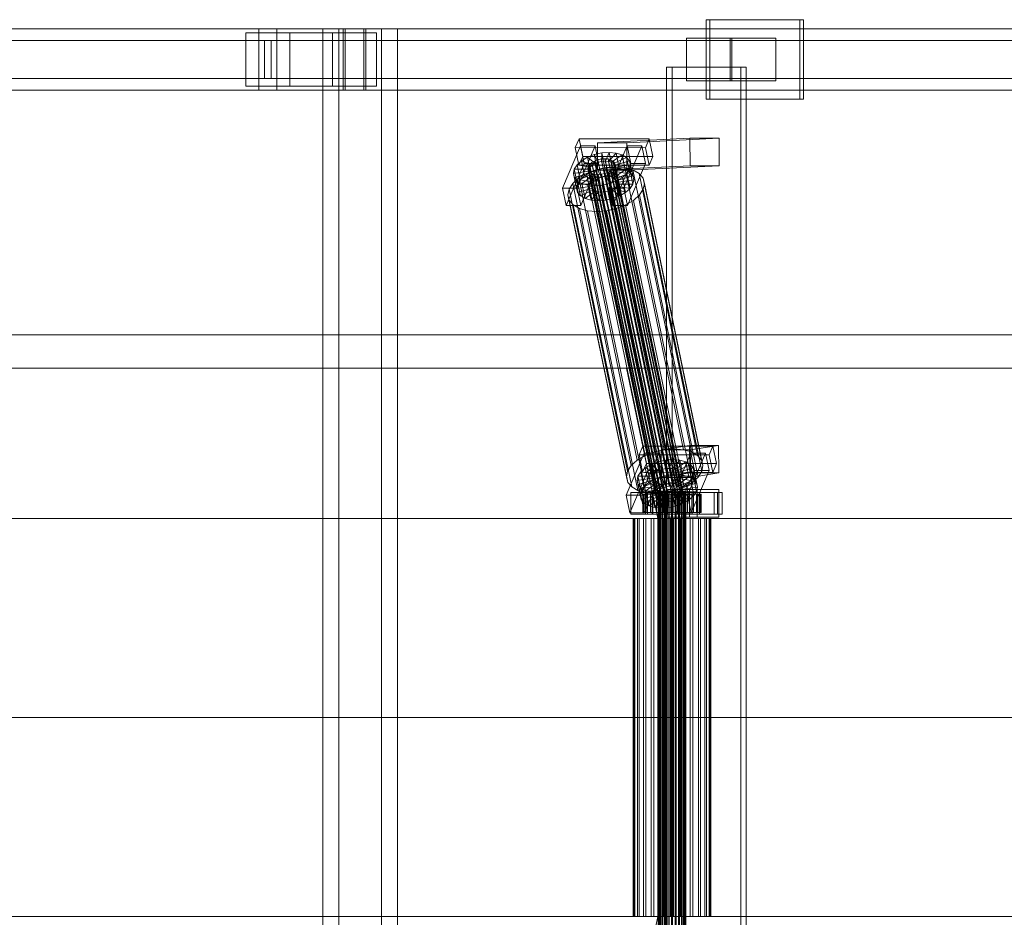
# Model space of a CAD drawing. Header units: millimetres. Extents: x -2233 to 65662, y -50530 to 6847.
# Tile 406 of 656: x 16892 to 17536, y -18130 to -17544. Entities that reach past the tile are written whole.
import ezdxf

# ---------------------------------------------------------------- set-up
doc = ezdxf.new("R2010")
doc.units = ezdxf.units.MM
doc.layers.add('superior_C02', color=7, linetype='Continuous', lineweight=0)

msp = doc.modelspace()

# ---------------------------------------------------------------- linework, layer by layer
at = {"layer": 'superior_C02'}
for p, q in [((17401.97, -17544), (17340.879, -17544)), ((17340.879, -17544), (17340.879, -17596)), ((17343.263, -17544), (17340.879, -17544)), ((17343.263, -17596), (17343.263, -17544)), ((17343.263, -17544), (17404.355, -17544)), ((17401.97, -17596), (17401.97, -17544)), ((17401.97, -17544), (17404.355, -17544)), ((17404.355, -17544), (17404.355, -17596)), ((17048.368, -17550), (15902.908, -17550)), ((15914.83, -17550), (17060.29, -17550)), ((17104.829, -17550), (15939.698, -17550)), ((15951.957, -17550), (17117.088, -17550)), ((17068.647, -17552.5), (17040.011, -17552.5)), ((17040.011, -17552.5), (17040.011, -17587.5)), ((17096.641, -17552.5), (17040.011, -17552.5)), ((17048.368, -17550), (17048.368, -17590)), ((17060.29, -17550), (17048.368, -17550)), ((18193.828, -17550), (17048.368, -17550)), ((17060.29, -17590), (17060.29, -17550)), ((17060.29, -17550), (18205.75, -17550)), ((17068.647, -17587.5), (17068.647, -17552.5)), ((17068.647, -17552.5), (17125.277, -17552.5)), ((17128.56, -17550), (17090.378, -17550)), ((17090.378, -17550), (17090.378, -18450)), ((17100.809, -17550), (17090.378, -17550)), ((17096.641, -17587.5), (17096.641, -17552.5)), ((17096.641, -17552.5), (17125.277, -17552.5)), ((17100.809, -18450), (17100.809, -17550)), ((17100.809, -17550), (17138.991, -17550)), ((17103.507, -17550), (17118.41, -17550)), ((17103.507, -17590), (17103.507, -17550)), ((18248.967, -17550), (17103.507, -17550)), ((17104.829, -17550), (17104.829, -17590)), ((17117.088, -17550), (17104.829, -17550)), ((17117.088, -17590), (17117.088, -17550)), ((17118.41, -17550), (17118.41, -17590)), ((17118.41, -17550), (18263.87, -17550)), ((17125.277, -17552.5), (17125.277, -17587.5)), ((17128.56, -18450), (17128.56, -17550)), ((17128.56, -17550), (17138.991, -17550)), ((17138.991, -17550), (17138.991, -18450)), ((17048.41, -17557.5), (15939.909, -17557.5)), ((15951.746, -17557.5), (17060.248, -17557.5)), ((17048.41, -17557.5), (17048.41, -17582.5)), ((17060.248, -17557.5), (17048.41, -17557.5)), ((17052.152, -17557.5), (17056.506, -17557.5)), ((17052.152, -17582.5), (17052.152, -17557.5)), ((18254.242, -17557.5), (17052.152, -17557.5)), ((17056.506, -17557.5), (17056.506, -17582.5)), ((17056.506, -17557.5), (18258.595, -17557.5)), ((17060.248, -17582.5), (17060.248, -17557.5)), ((17356.566, -17556), (17327.93, -17556)), ((17327.93, -17556), (17327.93, -17584)), ((17357.702, -17556), (17327.93, -17556)), ((17356.566, -17584), (17356.566, -17556)), ((17356.566, -17556), (17386.339, -17556)), ((17357.702, -17584), (17357.702, -17556)), ((17357.702, -17556), (17386.339, -17556)), ((17386.339, -17556), (17386.339, -17584)), ((17363.513, -17575), (17315.022, -17575)), ((17315.022, -17575), (17315.022, -18425)), ((17318.599, -17575), (17315.022, -17575)), ((17318.599, -18425), (17318.599, -17575)), ((17318.599, -17575), (17367.09, -17575)), ((17363.513, -18425), (17363.513, -17575)), ((17363.513, -17575), (17367.09, -17575)), ((17367.09, -17575), (17367.09, -18425)), ((15939.909, -17582.5), (17048.41, -17582.5)), ((15951.746, -17582.5), (17060.248, -17582.5)), ((17040.011, -17587.5), (17068.647, -17587.5)), ((17096.641, -17587.5), (17040.011, -17587.5)), ((17048.41, -17582.5), (17060.248, -17582.5)), ((17056.506, -17582.5), (17052.152, -17582.5)), ((17052.152, -17582.5), (18254.242, -17582.5)), ((17056.506, -17582.5), (18258.595, -17582.5)), ((17125.277, -17587.5), (17068.647, -17587.5)), ((17125.277, -17587.5), (17096.641, -17587.5)), ((17327.93, -17584), (17356.566, -17584)), ((17327.93, -17584), (17357.702, -17584)), ((17386.339, -17584), (17356.566, -17584)), ((17386.339, -17584), (17357.702, -17584)), ((15902.908, -17590), (17048.368, -17590)), ((15914.83, -17590), (17060.29, -17590)), ((15939.698, -17590), (17104.829, -17590)), ((15951.957, -17590), (17117.088, -17590)), ((17048.368, -17590), (17060.29, -17590)), ((17048.368, -17590), (18193.828, -17590)), ((17060.29, -17590), (18205.75, -17590)), ((17118.41, -17590), (17103.507, -17590)), ((17103.507, -17590), (18248.967, -17590)), ((17104.829, -17590), (17117.088, -17590)), ((17118.41, -17590), (18263.87, -17590)), ((17340.879, -17596), (17401.97, -17596)), ((17340.879, -17596), (17343.263, -17596)), ((17404.355, -17596), (17343.263, -17596)), ((17404.355, -17596), (17401.97, -17596)), ((17258.649, -17626.449), (17246.899, -17653.98)), ((17257.744, -17621.857), (17255.296, -17627.592)), ((17256.444, -17653.992), (17268.195, -17626.461)), ((17260.124, -17633.325), (17257.744, -17621.857)), ((17257.744, -17621.857), (17303.563, -17621.914)), ((17261.03, -17637.917), (17258.649, -17626.449)), ((17258.649, -17626.449), (17268.195, -17626.461)), ((17268.195, -17626.461), (17270.575, -17637.929)), ((17330.205, -17621.488), (17269.812, -17624.356)), ((17288.903, -17624.356), (17269.812, -17624.356)), ((17269.812, -17624.356), (17269.888, -17642.354)), ((17289.195, -17626.487), (17277.444, -17654.019)), ((17286.99, -17654.031), (17298.74, -17626.499)), ((17288.903, -17624.356), (17349.296, -17621.488)), ((17288.979, -17642.354), (17288.903, -17624.356)), ((17291.575, -17637.955), (17289.195, -17626.487)), ((17289.195, -17626.487), (17298.74, -17626.499)), ((17298.74, -17626.499), (17301.121, -17637.967)), ((17301.114, -17627.65), (17303.563, -17621.914)), ((17303.563, -17621.914), (17305.943, -17633.382)), ((17330.281, -17639.486), (17330.205, -17621.488)), ((17330.205, -17621.488), (17349.296, -17621.488)), ((17349.296, -17621.488), (17349.372, -17639.486)), ((17301.114, -17627.65), (17255.296, -17627.592)), ((17255.296, -17627.592), (17257.676, -17639.061)), ((17263.209, -17633.91), (17267.705, -17632.183)), ((17267.705, -17632.183), (17272.544, -17631.1)), ((17267.705, -17632.183), (17270.357, -17637.157)), ((17269.745, -17642.013), (17267.705, -17632.183)), ((17272.544, -17631.1), (17277.396, -17630.735)), ((17272.544, -17631.1), (17272.649, -17636.643)), ((17274.584, -17640.93), (17272.544, -17631.1)), ((17277.396, -17630.735), (17274.948, -17636.47)), ((17281.932, -17631.112), (17277.096, -17636.649)), ((17279.436, -17640.564), (17277.396, -17630.735)), ((17277.396, -17630.735), (17281.932, -17631.112)), ((17285.841, -17632.206), (17278.948, -17637.167)), ((17283.972, -17640.942), (17281.932, -17631.112)), ((17281.932, -17631.112), (17285.841, -17632.206)), ((17287.881, -17642.036), (17285.841, -17632.206)), ((17285.841, -17632.206), (17288.858, -17633.943)), ((17303.495, -17639.118), (17301.114, -17627.65)), ((17249.279, -17665.449), (17261.03, -17637.917)), ((17254.608, -17641.61), (17256.43, -17638.79)), ((17256.43, -17638.79), (17259.364, -17636.164)), ((17256.43, -17638.79), (17265.017, -17640.286)), ((17258.47, -17648.62), (17256.43, -17638.79)), ((17257.676, -17639.061), (17260.124, -17633.325)), ((17257.676, -17639.061), (17303.495, -17639.118)), ((17270.575, -17637.929), (17258.825, -17665.461)), ((17259.364, -17636.164), (17263.209, -17633.91)), ((17259.364, -17636.164), (17266.406, -17639.042)), ((17261.404, -17645.994), (17259.364, -17636.164)), ((17305.943, -17633.382), (17260.124, -17633.325)), ((17270.575, -17637.929), (17261.03, -17637.917)), ((17263.209, -17633.91), (17268.228, -17637.975)), ((17265.25, -17643.74), (17263.209, -17633.91)), ((17263.814, -17639.983), (17264.677, -17638.648)), ((17264.677, -17638.648), (17266.066, -17637.404)), ((17309.052, -17852.446), (17264.677, -17638.648)), ((17266.406, -17639.042), (17265.017, -17640.286)), ((17266.066, -17637.404), (17267.888, -17636.336)), ((17310.442, -17851.202), (17266.066, -17637.404)), ((17268.228, -17637.975), (17266.406, -17639.042)), ((17266.406, -17639.042), (17268.447, -17648.872)), ((17267.888, -17636.336), (17270.017, -17635.518)), ((17312.263, -17850.135), (17267.888, -17636.336)), ((17270.357, -17637.157), (17268.228, -17637.975)), ((17268.228, -17637.975), (17270.268, -17647.804)), ((17330.281, -17639.486), (17269.888, -17642.354)), ((17270.017, -17635.518), (17272.309, -17635.005)), ((17314.393, -17849.317), (17270.017, -17635.518)), ((17272.649, -17636.643), (17270.357, -17637.157)), ((17270.357, -17637.157), (17272.398, -17646.986)), ((17272.309, -17635.005), (17274.608, -17634.832)), ((17316.685, -17848.804), (17272.309, -17635.005)), ((17274.948, -17636.47), (17272.649, -17636.643)), ((17272.649, -17636.643), (17274.69, -17646.473)), ((17274.608, -17634.832), (17276.756, -17635.011)), ((17318.983, -17848.631), (17274.608, -17634.832)), ((17274.948, -17636.47), (17276.988, -17646.3)), ((17277.096, -17636.649), (17274.948, -17636.47)), ((17276.756, -17635.011), (17278.608, -17635.529)), ((17321.132, -17848.809), (17276.756, -17635.011)), ((17277.096, -17636.649), (17279.137, -17646.479)), ((17278.948, -17637.167), (17277.096, -17636.649)), ((17278.608, -17635.529), (17280.037, -17636.352)), ((17322.984, -17849.328), (17278.608, -17635.529)), ((17278.948, -17637.167), (17280.989, -17646.997)), ((17280.377, -17637.99), (17278.948, -17637.167)), ((17279.825, -17665.487), (17291.575, -17637.955)), ((17280.037, -17636.352), (17280.946, -17637.422)), ((17324.413, -17850.15), (17280.037, -17636.352)), ((17288.858, -17633.943), (17280.377, -17637.99)), ((17280.377, -17637.99), (17282.418, -17647.82)), ((17281.286, -17639.061), (17280.377, -17637.99)), ((17280.946, -17637.422), (17281.273, -17638.668)), ((17325.322, -17851.221), (17280.946, -17637.422)), ((17281.273, -17638.668), (17280.996, -17640.005)), ((17325.649, -17852.467), (17281.273, -17638.668)), ((17290.777, -17636.203), (17281.286, -17639.061)), ((17281.286, -17639.061), (17283.327, -17648.891)), ((17281.613, -17640.307), (17281.286, -17639.061)), ((17291.467, -17638.834), (17281.613, -17640.307)), ((17290.898, -17643.772), (17288.858, -17633.943)), ((17288.858, -17633.943), (17290.777, -17636.203)), ((17349.372, -17639.486), (17288.979, -17642.354)), ((17301.121, -17637.967), (17289.37, -17665.499)), ((17292.817, -17646.033), (17290.777, -17636.203)), ((17290.777, -17636.203), (17291.467, -17638.834)), ((17291.467, -17638.834), (17290.881, -17641.655)), ((17293.507, -17648.664), (17291.467, -17638.834)), ((17301.121, -17637.967), (17291.575, -17637.955)), ((17305.943, -17633.382), (17303.495, -17639.118)), ((17349.372, -17639.486), (17330.281, -17639.486)), ((17254.023, -17644.431), (17254.608, -17641.61)), ((17254.023, -17644.431), (17263.876, -17642.958)), ((17254.713, -17647.062), (17254.023, -17644.431)), ((17256.063, -17654.261), (17254.023, -17644.431)), ((17254.608, -17641.61), (17264.154, -17641.622)), ((17256.649, -17651.44), (17254.608, -17641.61)), ((17254.713, -17647.062), (17264.203, -17644.204)), ((17256.631, -17649.322), (17265.112, -17645.275)), ((17257.577, -17647.428), (17262.718, -17644.416)), ((17261.404, -17645.994), (17258.47, -17648.62)), ((17265.25, -17643.74), (17261.404, -17645.994)), ((17268.447, -17648.872), (17261.404, -17645.994)), ((17262.718, -17644.416), (17268.727, -17642.107)), ((17300.972, -17828.725), (17262.718, -17644.416)), ((17263.536, -17641.32), (17263.814, -17639.983)), ((17263.863, -17642.566), (17263.536, -17641.32)), ((17307.912, -17855.119), (17263.536, -17641.32)), ((17308.189, -17853.782), (17263.814, -17639.983)), ((17264.772, -17643.637), (17263.863, -17642.566)), ((17308.239, -17856.365), (17263.863, -17642.566)), ((17264.154, -17641.622), (17263.876, -17642.958)), ((17263.876, -17642.958), (17264.203, -17644.204)), ((17263.876, -17642.958), (17265.917, -17652.788)), ((17265.017, -17640.286), (17264.154, -17641.622)), ((17264.154, -17641.622), (17266.194, -17651.452)), ((17264.203, -17644.204), (17265.112, -17645.275)), ((17264.203, -17644.204), (17266.243, -17654.034)), ((17266.201, -17644.459), (17264.772, -17643.637)), ((17309.148, -17857.435), (17264.772, -17643.637)), ((17265.017, -17640.286), (17267.057, -17650.116)), ((17265.112, -17645.275), (17266.541, -17646.098)), ((17265.112, -17645.275), (17267.152, -17655.105)), ((17269.745, -17642.013), (17265.25, -17643.74)), ((17270.268, -17647.804), (17265.25, -17643.74)), ((17268.053, -17644.978), (17266.201, -17644.459)), ((17310.577, -17858.258), (17266.201, -17644.459)), ((17270.202, -17645.156), (17268.053, -17644.978)), ((17312.429, -17858.776), (17268.053, -17644.978)), ((17268.727, -17642.107), (17275.196, -17640.659)), ((17306.982, -17826.416), (17268.727, -17642.107)), ((17274.584, -17640.93), (17269.745, -17642.013)), ((17272.398, -17646.986), (17269.745, -17642.013)), ((17269.888, -17642.354), (17288.979, -17642.354)), ((17272.5, -17644.983), (17270.202, -17645.156)), ((17314.577, -17858.955), (17270.202, -17645.156)), ((17274.792, -17644.47), (17272.5, -17644.983)), ((17316.876, -17858.782), (17272.5, -17644.983)), ((17279.436, -17640.564), (17274.584, -17640.93)), ((17274.69, -17646.473), (17274.584, -17640.93)), ((17276.922, -17643.652), (17274.792, -17644.47)), ((17319.168, -17858.269), (17274.792, -17644.47)), ((17275.132, -17646.108), (17277.262, -17645.29)), ((17275.196, -17640.659), (17281.683, -17640.17)), ((17313.451, -17824.968), (17275.196, -17640.659)), ((17278.743, -17642.585), (17276.922, -17643.652)), ((17321.297, -17857.451), (17276.922, -17643.652)), ((17276.988, -17646.3), (17279.436, -17640.564)), ((17277.262, -17645.29), (17279.083, -17644.223)), ((17282.28, -17649.355), (17277.262, -17645.29)), ((17277.262, -17645.29), (17279.302, -17655.12)), ((17280.133, -17641.341), (17278.743, -17642.585)), ((17323.119, -17856.383), (17278.743, -17642.585)), ((17279.083, -17644.223), (17280.473, -17642.979)), ((17286.126, -17647.101), (17279.083, -17644.223)), ((17279.083, -17644.223), (17281.123, -17654.053)), ((17279.137, -17646.479), (17283.972, -17640.942)), ((17283.972, -17640.942), (17279.436, -17640.564)), ((17280.996, -17640.005), (17280.133, -17641.341)), ((17324.508, -17855.139), (17280.133, -17641.341)), ((17280.473, -17642.979), (17281.336, -17641.643)), ((17289.059, -17644.475), (17280.473, -17642.979)), ((17280.473, -17642.979), (17282.513, -17652.809)), ((17280.989, -17646.997), (17287.881, -17642.036)), ((17280.996, -17640.005), (17325.371, -17853.804)), ((17281.336, -17641.643), (17281.613, -17640.307)), ((17281.336, -17641.643), (17290.881, -17641.655)), ((17283.376, -17651.473), (17281.336, -17641.643)), ((17281.613, -17640.307), (17283.654, -17650.137)), ((17281.683, -17640.17), (17287.747, -17640.674)), ((17319.938, -17824.479), (17281.683, -17640.17)), ((17282.418, -17647.82), (17290.898, -17643.772)), ((17283.327, -17648.891), (17292.817, -17646.033)), ((17287.881, -17642.036), (17283.972, -17640.942)), ((17289.059, -17644.475), (17286.126, -17647.101)), ((17287.747, -17640.674), (17292.973, -17642.137)), ((17326.001, -17824.984), (17287.747, -17640.674)), ((17290.898, -17643.772), (17287.881, -17642.036)), ((17290.881, -17641.655), (17289.059, -17644.475)), ((17291.1, -17654.305), (17289.059, -17644.475)), ((17290.881, -17641.655), (17292.922, -17651.485)), ((17292.817, -17646.033), (17290.898, -17643.772)), ((17293.507, -17648.664), (17292.817, -17646.033)), ((17292.973, -17642.137), (17297.006, -17644.459)), ((17331.228, -17826.446), (17292.973, -17642.137)), ((17297.006, -17644.459), (17299.571, -17647.481)), ((17335.261, -17828.768), (17297.006, -17644.459)), ((17251.22, -17654.709), (17253.655, -17650.939)), ((17253.655, -17650.939), (17257.577, -17647.428)), ((17291.91, -17835.248), (17253.655, -17650.939)), ((17256.631, -17649.322), (17254.713, -17647.062)), ((17256.753, -17656.892), (17254.713, -17647.062)), ((17256.649, -17651.44), (17256.063, -17654.261)), ((17259.648, -17651.059), (17256.631, -17649.322)), ((17258.672, -17659.152), (17256.631, -17649.322)), ((17258.47, -17648.62), (17256.649, -17651.44)), ((17266.194, -17651.452), (17256.649, -17651.44)), ((17295.832, -17831.737), (17257.577, -17647.428)), ((17267.057, -17650.116), (17258.47, -17648.62)), ((17259.648, -17651.059), (17266.541, -17646.098)), ((17263.558, -17652.153), (17259.648, -17651.059)), ((17261.689, -17660.889), (17259.648, -17651.059)), ((17263.558, -17652.153), (17268.393, -17646.616)), ((17268.094, -17652.53), (17263.558, -17652.153)), ((17265.598, -17661.983), (17263.558, -17652.153)), ((17265.917, -17652.788), (17266.194, -17651.452)), ((17266.194, -17651.452), (17267.057, -17650.116)), ((17266.541, -17646.098), (17268.393, -17646.616)), ((17266.541, -17646.098), (17268.582, -17655.927)), ((17267.057, -17650.116), (17268.447, -17648.872)), ((17268.094, -17652.53), (17270.542, -17646.795)), ((17272.946, -17652.165), (17268.094, -17652.53)), ((17268.393, -17646.616), (17270.542, -17646.795)), ((17268.393, -17646.616), (17270.433, -17656.446)), ((17268.447, -17648.872), (17270.268, -17647.804)), ((17270.268, -17647.804), (17272.398, -17646.986)), ((17270.542, -17646.795), (17272.84, -17646.622)), ((17270.542, -17646.795), (17272.582, -17656.624)), ((17272.398, -17646.986), (17274.69, -17646.473)), ((17272.84, -17646.622), (17275.132, -17646.108)), ((17272.946, -17652.165), (17272.84, -17646.622)), ((17272.84, -17646.622), (17274.88, -17656.451)), ((17277.785, -17651.082), (17272.946, -17652.165)), ((17274.986, -17661.995), (17272.946, -17652.165)), ((17274.69, -17646.473), (17276.988, -17646.3)), ((17277.785, -17651.082), (17275.132, -17646.108)), ((17275.132, -17646.108), (17277.172, -17655.938)), ((17276.988, -17646.3), (17279.137, -17646.479)), ((17282.28, -17649.355), (17277.785, -17651.082)), ((17279.825, -17660.912), (17277.785, -17651.082)), ((17279.137, -17646.479), (17280.989, -17646.997)), ((17280.989, -17646.997), (17282.418, -17647.82)), ((17286.126, -17647.101), (17282.28, -17649.355)), ((17284.321, -17659.184), (17282.28, -17649.355)), ((17282.418, -17647.82), (17283.327, -17648.891)), ((17283.376, -17651.473), (17282.513, -17652.809)), ((17283.327, -17648.891), (17283.654, -17650.137)), ((17283.654, -17650.137), (17283.376, -17651.473)), ((17292.922, -17651.485), (17283.376, -17651.473)), ((17283.654, -17650.137), (17293.507, -17648.664)), ((17288.166, -17656.931), (17286.126, -17647.101)), ((17291.1, -17654.305), (17292.922, -17651.485)), ((17292.922, -17651.485), (17293.507, -17648.664)), ((17299.571, -17647.481), (17300.494, -17650.998)), ((17337.826, -17831.79), (17299.571, -17647.481)), ((17300.494, -17650.998), (17299.711, -17654.769)), ((17338.749, -17835.307), (17300.494, -17650.998)), ((17256.444, -17653.992), (17246.899, -17653.98)), ((17246.899, -17653.98), (17249.279, -17665.449)), ((17250.436, -17658.48), (17251.22, -17654.709)), ((17251.359, -17661.997), (17250.436, -17658.48)), ((17288.691, -17842.789), (17250.436, -17658.48)), ((17289.474, -17839.018), (17251.22, -17654.709)), ((17265.917, -17652.788), (17256.063, -17654.261)), ((17256.063, -17654.261), (17256.753, -17656.892)), ((17258.825, -17665.461), (17256.444, -17653.992)), ((17266.243, -17654.034), (17256.753, -17656.892)), ((17256.753, -17656.892), (17258.672, -17659.152)), ((17267.152, -17655.105), (17258.672, -17659.152)), ((17268.582, -17655.927), (17261.689, -17660.889)), ((17270.433, -17656.446), (17265.598, -17661.983)), ((17266.243, -17654.034), (17265.917, -17652.788)), ((17267.152, -17655.105), (17266.243, -17654.034)), ((17268.582, -17655.927), (17267.152, -17655.105)), ((17270.134, -17662.36), (17268.094, -17652.53)), ((17270.433, -17656.446), (17268.582, -17655.927)), ((17272.582, -17656.624), (17270.134, -17662.36)), ((17272.582, -17656.624), (17270.433, -17656.446)), ((17274.88, -17656.451), (17272.582, -17656.624)), ((17277.172, -17655.938), (17274.88, -17656.451)), ((17274.88, -17656.451), (17274.986, -17661.995)), ((17279.302, -17655.12), (17277.172, -17655.938)), ((17277.172, -17655.938), (17279.825, -17660.912)), ((17286.99, -17654.031), (17277.444, -17654.019)), ((17277.444, -17654.019), (17279.825, -17665.487)), ((17281.123, -17654.053), (17279.302, -17655.12)), ((17279.302, -17655.12), (17284.321, -17659.184)), ((17282.513, -17652.809), (17281.123, -17654.053)), ((17281.123, -17654.053), (17288.166, -17656.931)), ((17282.513, -17652.809), (17291.1, -17654.305)), ((17284.321, -17659.184), (17288.166, -17656.931)), ((17289.37, -17665.499), (17286.99, -17654.031)), ((17288.166, -17656.931), (17291.1, -17654.305)), ((17297.275, -17658.539), (17293.353, -17662.05)), ((17299.711, -17654.769), (17297.275, -17658.539)), ((17335.53, -17842.848), (17297.275, -17658.539)), ((17299.711, -17654.769), (17337.965, -17839.078)), ((17253.924, -17665.019), (17251.359, -17661.997)), ((17289.614, -17846.306), (17251.359, -17661.997)), ((17257.957, -17667.341), (17253.924, -17665.019)), ((17292.179, -17849.328), (17253.924, -17665.019)), ((17258.672, -17659.152), (17261.689, -17660.889)), ((17261.689, -17660.889), (17265.598, -17661.983)), ((17265.598, -17661.983), (17270.134, -17662.36)), ((17270.134, -17662.36), (17274.986, -17661.995)), ((17274.986, -17661.995), (17279.825, -17660.912)), ((17279.825, -17660.912), (17284.321, -17659.184)), ((17288.213, -17665.062), (17282.203, -17667.371)), ((17293.353, -17662.05), (17288.213, -17665.062)), ((17326.467, -17849.371), (17288.213, -17665.062)), ((17331.608, -17846.359), (17293.353, -17662.05)), ((17249.279, -17665.449), (17258.825, -17665.461)), ((17263.184, -17668.803), (17257.957, -17667.341)), ((17296.212, -17851.65), (17257.957, -17667.341)), ((17269.247, -17669.308), (17263.184, -17668.803)), ((17301.439, -17853.113), (17263.184, -17668.803)), ((17275.734, -17668.819), (17269.247, -17669.308)), ((17307.502, -17853.617), (17269.247, -17669.308)), ((17282.203, -17667.371), (17275.734, -17668.819)), ((17313.989, -17853.128), (17275.734, -17668.819)), ((17279.825, -17665.487), (17289.37, -17665.499)), ((17320.458, -17851.68), (17282.203, -17667.371)), ((15575.415, -17750), (24634.01, -17750)), ((24635.508, -17750), (15576.913, -17750)), ((16352.815, -17771.702), (17288.772, -17771.702)), ((17290.55, -17771.702), (16354.593, -17771.702)), ((17288.772, -17771.702), (17309.174, -17870)), ((17288.772, -17771.702), (17290.55, -17771.702)), ((17288.772, -17771.702), (18224.729, -17771.702)), ((17310.953, -17870), (17290.55, -17771.702)), ((18226.507, -17771.702), (17290.55, -17771.702)), ((17299.399, -17822.549), (17296.951, -17828.285)), ((17301.78, -17834.017), (17299.399, -17822.549)), ((17299.399, -17822.549), (17345.218, -17822.606)), ((17313.451, -17824.968), (17306.982, -17826.416)), ((17329.89, -17822.189), (17311.381, -17825.057)), ((17330.472, -17825.057), (17311.381, -17825.057)), ((17311.381, -17825.057), (17311.629, -17843.038)), ((17319.938, -17824.479), (17313.451, -17824.968)), ((17326.001, -17824.984), (17319.938, -17824.479)), ((17331.228, -17826.446), (17326.001, -17824.984)), ((17330.138, -17840.17), (17329.89, -17822.189)), ((17329.89, -17822.189), (17348.981, -17822.189)), ((17330.472, -17825.057), (17348.981, -17822.189)), ((17330.72, -17843.038), (17330.472, -17825.057)), ((17342.77, -17828.342), (17345.218, -17822.606)), ((17345.218, -17822.606), (17347.598, -17834.074)), ((17348.981, -17822.189), (17349.229, -17840.17)), ((17300.305, -17827.141), (17288.554, -17854.673)), ((17295.832, -17831.737), (17291.91, -17835.248)), ((17300.972, -17828.725), (17295.832, -17831.737)), ((17342.77, -17828.342), (17296.951, -17828.285)), ((17296.951, -17828.285), (17299.332, -17839.753)), ((17298.099, -17854.685), (17309.85, -17827.153)), ((17302.685, -17838.609), (17300.305, -17827.141)), ((17300.305, -17827.141), (17309.85, -17827.153)), ((17306.982, -17826.416), (17300.972, -17828.725)), ((17309.36, -17832.875), (17314.199, -17831.792)), ((17309.85, -17827.153), (17312.23, -17838.621)), ((17314.199, -17831.792), (17319.051, -17831.427)), ((17314.199, -17831.792), (17314.305, -17837.336)), ((17316.239, -17841.622), (17314.199, -17831.792)), ((17319.051, -17831.427), (17316.603, -17837.163)), ((17323.587, -17831.804), (17318.752, -17837.341)), ((17321.091, -17841.257), (17319.051, -17831.427)), ((17319.051, -17831.427), (17323.587, -17831.804)), ((17330.85, -17827.179), (17319.099, -17854.711)), ((17325.627, -17841.634), (17323.587, -17831.804)), ((17323.587, -17831.804), (17327.496, -17832.898)), ((17328.645, -17854.723), (17340.396, -17827.191)), ((17333.23, -17838.647), (17330.85, -17827.179)), ((17330.85, -17827.179), (17340.396, -17827.191)), ((17335.261, -17828.768), (17331.228, -17826.446)), ((17337.826, -17831.79), (17335.261, -17828.768)), ((17338.749, -17835.307), (17337.826, -17831.79)), ((17340.396, -17827.191), (17342.776, -17838.659)), ((17345.15, -17839.81), (17342.77, -17828.342)), ((17289.474, -17839.018), (17288.691, -17842.789)), ((17291.91, -17835.248), (17289.474, -17839.018)), ((17290.934, -17866.141), (17302.685, -17838.609)), ((17298.085, -17839.482), (17301.019, -17836.856)), ((17299.332, -17839.753), (17301.78, -17834.017)), ((17312.23, -17838.621), (17300.48, -17866.153)), ((17301.019, -17836.856), (17304.865, -17834.603)), ((17301.019, -17836.856), (17308.062, -17839.734)), ((17303.059, -17846.686), (17301.019, -17836.856)), ((17347.598, -17834.074), (17301.78, -17834.017)), ((17312.23, -17838.621), (17302.685, -17838.609)), ((17304.865, -17834.603), (17309.36, -17832.875)), ((17304.865, -17834.603), (17309.883, -17838.667)), ((17306.905, -17844.433), (17304.865, -17834.603)), ((17309.883, -17838.667), (17308.062, -17839.734)), ((17309.36, -17832.875), (17312.013, -17837.849)), ((17311.4, -17842.705), (17309.36, -17832.875)), ((17312.013, -17837.849), (17309.883, -17838.667)), ((17309.883, -17838.667), (17311.923, -17848.497)), ((17314.305, -17837.336), (17312.013, -17837.849)), ((17312.013, -17837.849), (17314.053, -17847.679)), ((17316.603, -17837.163), (17314.305, -17837.336)), ((17314.305, -17837.336), (17316.345, -17847.165)), ((17316.603, -17837.163), (17318.643, -17846.992)), ((17318.752, -17837.341), (17316.603, -17837.163)), ((17318.752, -17837.341), (17320.792, -17847.171)), ((17320.603, -17837.86), (17318.752, -17837.341)), ((17327.496, -17832.898), (17320.603, -17837.86)), ((17320.603, -17837.86), (17322.644, -17847.689)), ((17322.033, -17838.682), (17320.603, -17837.86)), ((17321.48, -17866.179), (17333.23, -17838.647)), ((17330.513, -17834.635), (17322.033, -17838.682)), ((17322.033, -17838.682), (17324.073, -17848.512)), ((17322.942, -17839.753), (17322.033, -17838.682)), ((17332.432, -17836.895), (17322.942, -17839.753)), ((17329.537, -17842.728), (17327.496, -17832.898)), ((17327.496, -17832.898), (17330.513, -17834.635)), ((17332.554, -17844.465), (17330.513, -17834.635)), ((17330.513, -17834.635), (17332.432, -17836.895)), ((17342.776, -17838.659), (17331.025, -17866.191)), ((17334.472, -17846.725), (17332.432, -17836.895)), ((17332.432, -17836.895), (17333.122, -17839.526)), ((17342.776, -17838.659), (17333.23, -17838.647)), ((17335.53, -17842.848), (17337.965, -17839.078)), ((17337.965, -17839.078), (17338.749, -17835.307)), ((17347.598, -17834.074), (17345.15, -17839.81)), ((17288.691, -17842.789), (17289.614, -17846.306)), ((17295.678, -17845.123), (17296.264, -17842.302)), ((17295.678, -17845.123), (17305.532, -17843.65)), ((17296.368, -17847.754), (17295.678, -17845.123)), ((17297.718, -17854.953), (17295.678, -17845.123)), ((17296.264, -17842.302), (17298.085, -17839.482)), ((17296.264, -17842.302), (17305.809, -17842.314)), ((17298.304, -17852.132), (17296.264, -17842.302)), ((17296.368, -17847.754), (17305.858, -17844.897)), ((17298.085, -17839.482), (17306.672, -17840.978)), ((17300.126, -17849.312), (17298.085, -17839.482)), ((17299.332, -17839.753), (17345.15, -17839.81)), ((17306.905, -17844.433), (17303.059, -17846.686)), ((17305.809, -17842.314), (17305.532, -17843.65)), ((17305.532, -17843.65), (17305.858, -17844.897)), ((17305.532, -17843.65), (17307.572, -17853.48)), ((17306.672, -17840.978), (17305.809, -17842.314)), ((17305.809, -17842.314), (17307.849, -17852.144)), ((17305.858, -17844.897), (17306.767, -17845.967)), ((17305.858, -17844.897), (17307.899, -17854.726)), ((17308.062, -17839.734), (17306.672, -17840.978)), ((17306.672, -17840.978), (17308.712, -17850.808)), ((17311.4, -17842.705), (17306.905, -17844.433)), ((17311.923, -17848.497), (17306.905, -17844.433)), ((17308.062, -17839.734), (17310.102, -17849.564)), ((17316.239, -17841.622), (17311.4, -17842.705)), ((17314.053, -17847.679), (17311.4, -17842.705)), ((17330.138, -17840.17), (17311.629, -17843.038)), ((17311.629, -17843.038), (17330.72, -17843.038)), ((17321.091, -17841.257), (17316.239, -17841.622)), ((17316.345, -17847.165), (17316.239, -17841.622)), ((17318.643, -17846.992), (17321.091, -17841.257)), ((17318.917, -17845.983), (17320.738, -17844.915)), ((17320.738, -17844.915), (17322.128, -17843.671)), ((17327.781, -17847.793), (17320.738, -17844.915)), ((17320.738, -17844.915), (17322.779, -17854.745)), ((17320.792, -17847.171), (17325.627, -17841.634)), ((17325.627, -17841.634), (17321.091, -17841.257)), ((17322.128, -17843.671), (17322.991, -17842.335)), ((17330.715, -17845.167), (17322.128, -17843.671)), ((17322.128, -17843.671), (17324.168, -17853.501)), ((17322.644, -17847.689), (17329.537, -17842.728)), ((17322.942, -17839.753), (17324.982, -17849.583)), ((17323.268, -17840.999), (17322.942, -17839.753)), ((17322.991, -17842.335), (17323.268, -17840.999)), ((17322.991, -17842.335), (17332.536, -17842.347)), ((17325.031, -17852.165), (17322.991, -17842.335)), ((17333.122, -17839.526), (17323.268, -17840.999)), ((17323.268, -17840.999), (17325.309, -17850.829)), ((17324.073, -17848.512), (17332.554, -17844.465)), ((17329.537, -17842.728), (17325.627, -17841.634)), ((17330.715, -17845.167), (17327.781, -17847.793)), ((17332.554, -17844.465), (17329.537, -17842.728)), ((17349.229, -17840.17), (17330.138, -17840.17)), ((17332.536, -17842.347), (17330.715, -17845.167)), ((17332.755, -17854.997), (17330.715, -17845.167)), ((17349.229, -17840.17), (17330.72, -17843.038)), ((17331.608, -17846.359), (17335.53, -17842.848)), ((17333.122, -17839.526), (17332.536, -17842.347)), ((17332.536, -17842.347), (17334.577, -17852.177)), ((17334.472, -17846.725), (17332.554, -17844.465)), ((17335.163, -17849.356), (17333.122, -17839.526)), ((17289.614, -17846.306), (17292.179, -17849.328)), ((17292.179, -17849.328), (17296.212, -17851.65)), ((17296.212, -17851.65), (17301.439, -17853.113)), ((17298.287, -17850.015), (17296.368, -17847.754)), ((17298.408, -17857.584), (17296.368, -17847.754)), ((17298.287, -17850.015), (17306.767, -17845.967)), ((17301.304, -17851.751), (17298.287, -17850.015)), ((17300.327, -17859.844), (17298.287, -17850.015)), ((17300.126, -17849.312), (17298.304, -17852.132)), ((17303.059, -17846.686), (17300.126, -17849.312)), ((17308.712, -17850.808), (17300.126, -17849.312)), ((17301.304, -17851.751), (17308.196, -17846.79)), ((17305.213, -17852.845), (17301.304, -17851.751)), ((17303.344, -17861.581), (17301.304, -17851.751)), ((17310.102, -17849.564), (17303.059, -17846.686)), ((17305.213, -17852.845), (17310.048, -17847.308)), ((17306.767, -17845.967), (17308.196, -17846.79)), ((17306.767, -17845.967), (17308.808, -17855.797)), ((17307.849, -17852.144), (17308.712, -17850.808)), ((17308.196, -17846.79), (17310.048, -17847.308)), ((17308.196, -17846.79), (17310.237, -17856.62)), ((17308.712, -17850.808), (17310.102, -17849.564)), ((17310.442, -17851.202), (17309.052, -17852.446)), ((17309.742, -17852), (17309.531, -17852)), ((17309.531, -17852), (17309.932, -17852)), ((17309.531, -18148), (17309.531, -17852)), ((17310.552, -17852), (17309.742, -17852)), ((17309.742, -18148), (17309.742, -17852)), ((17309.749, -17853.223), (17312.197, -17847.487)), ((17309.932, -17852), (17310.919, -17852)), ((17309.932, -18148), (17309.932, -17852)), ((17310.048, -17847.308), (17312.197, -17847.487)), ((17310.048, -17847.308), (17312.089, -17857.138)), ((17310.102, -17849.564), (17311.923, -17848.497)), ((17312.263, -17850.135), (17310.442, -17851.202)), ((17311.905, -17852), (17310.552, -17852)), ((17310.552, -18148), (17310.552, -17852)), ((17310.919, -17852), (17312.425, -17852)), ((17310.919, -18148), (17310.919, -17852)), ((17313.709, -17852), (17311.905, -17852)), ((17311.905, -18148), (17311.905, -17852)), ((17311.923, -17848.497), (17314.053, -17847.679)), ((17312.197, -17847.487), (17314.495, -17847.314)), ((17312.197, -17847.487), (17314.237, -17857.317)), ((17314.393, -17849.317), (17312.263, -17850.135)), ((17312.425, -17852), (17314.345, -17852)), ((17312.425, -18148), (17312.425, -17852)), ((17315.841, -17852), (17313.709, -17852)), ((17313.709, -18148), (17313.709, -17852)), ((17313.989, -17853.128), (17320.458, -17851.68)), ((17314.053, -17847.679), (17316.345, -17847.165)), ((17314.345, -17852), (17316.551, -17852)), ((17314.345, -18148), (17314.345, -17852)), ((17316.685, -17848.804), (17314.393, -17849.317)), ((17314.495, -17847.314), (17316.787, -17846.801)), ((17314.601, -17852.857), (17314.495, -17847.314)), ((17314.495, -17847.314), (17316.536, -17857.144)), ((17319.44, -17851.774), (17314.601, -17852.857)), ((17334.924, -17851), (17315.833, -17851)), ((17315.833, -17851), (17315.833, -17869)), ((17330.02, -17851), (17315.833, -17851)), ((17318.156, -17852), (17315.841, -17852)), ((17315.841, -18148), (17315.841, -17852)), ((17316.345, -17847.165), (17318.643, -17846.992)), ((17316.551, -17852), (17318.891, -17852)), ((17316.551, -18148), (17316.551, -17852)), ((17318.983, -17848.631), (17316.685, -17848.804)), ((17316.787, -17846.801), (17318.917, -17845.983)), ((17319.44, -17851.774), (17316.787, -17846.801)), ((17316.787, -17846.801), (17318.828, -17856.631)), ((17320.496, -17852), (17318.156, -17852)), ((17318.156, -18148), (17318.156, -17852)), ((17318.643, -17846.992), (17320.792, -17847.171)), ((17318.891, -17852), (17321.206, -17852)), ((17318.891, -18148), (17318.891, -17852)), ((17323.935, -17850.047), (17318.917, -17845.983)), ((17318.917, -17845.983), (17320.957, -17855.812)), ((17321.132, -17848.809), (17318.983, -17848.631)), ((17323.935, -17850.047), (17319.44, -17851.774)), ((17321.48, -17861.604), (17319.44, -17851.774)), ((17320.458, -17851.68), (17326.467, -17849.371)), ((17322.701, -17852), (17320.496, -17852)), ((17320.496, -18148), (17320.496, -17852)), ((17320.792, -17847.171), (17322.644, -17847.689)), ((17322.984, -17849.328), (17321.132, -17848.809)), ((17321.206, -17852), (17323.338, -17852)), ((17321.206, -18148), (17321.206, -17852)), ((17322.644, -17847.689), (17324.073, -17848.512)), ((17324.622, -17852), (17322.701, -17852)), ((17322.701, -18148), (17322.701, -17852)), ((17324.413, -17850.15), (17322.984, -17849.328)), ((17323.338, -17852), (17325.142, -17852)), ((17323.338, -18148), (17323.338, -17852)), ((17327.781, -17847.793), (17323.935, -17850.047)), ((17325.976, -17859.877), (17323.935, -17850.047)), ((17324.073, -17848.512), (17324.982, -17849.583)), ((17325.322, -17851.221), (17324.413, -17850.15)), ((17326.127, -17852), (17324.622, -17852)), ((17324.622, -18148), (17324.622, -17852)), ((17324.982, -17849.583), (17334.472, -17846.725)), ((17324.982, -17849.583), (17325.309, -17850.829)), ((17325.309, -17850.829), (17325.031, -17852.165)), ((17325.142, -17852), (17326.495, -17852)), ((17325.142, -18148), (17325.142, -17852)), ((17325.309, -17850.829), (17335.163, -17849.356)), ((17325.649, -17852.467), (17325.322, -17851.221)), ((17327.114, -17852), (17326.127, -17852)), ((17326.127, -18148), (17326.127, -17852)), ((17326.467, -17849.371), (17331.608, -17846.359)), ((17326.495, -17852), (17327.305, -17852)), ((17326.495, -18148), (17326.495, -17852)), ((17327.516, -17852), (17327.114, -17852)), ((17327.114, -17852), (17327.114, -18148)), ((17327.305, -17852), (17327.516, -17852)), ((17327.305, -18148), (17327.305, -17852)), ((17327.516, -18148), (17327.516, -17852)), ((17329.821, -17857.623), (17327.781, -17847.793)), ((17330.02, -17869), (17330.02, -17851)), ((17330.02, -17851), (17349.111, -17851)), ((17335.163, -17849.356), (17334.472, -17846.725)), ((17334.577, -17852.177), (17335.163, -17849.356)), ((17334.924, -17869), (17334.924, -17851)), ((17334.924, -17851), (17349.111, -17851)), ((17349.111, -17851), (17349.111, -17869)), ((17298.099, -17854.685), (17288.554, -17854.673)), ((17288.554, -17854.673), (17290.934, -17866.141)), ((17301.168, -17853), (17291.623, -17853)), ((17291.623, -17853), (17291.623, -17867)), ((17305.929, -17853), (17291.623, -17853)), ((17298.304, -17852.132), (17297.718, -17854.953)), ((17307.572, -17853.48), (17297.718, -17854.953)), ((17297.718, -17854.953), (17298.408, -17857.584)), ((17300.48, -17866.153), (17298.099, -17854.685)), ((17307.849, -17852.144), (17298.304, -17852.132)), ((17307.899, -17854.726), (17298.408, -17857.584)), ((17298.408, -17857.584), (17300.327, -17859.844)), ((17299.985, -17854), (17299.539, -17854)), ((17299.539, -17854), (17309.531, -17854)), ((17299.539, -17866), (17299.539, -17854)), ((17299.539, -17854), (17300.387, -17854)), ((17301.695, -17854), (17299.985, -17854)), ((17299.985, -17854), (17309.742, -17854)), ((17299.985, -17866), (17299.985, -17854)), ((17308.808, -17855.797), (17300.327, -17859.844)), ((17300.387, -17854), (17309.932, -17854)), ((17300.387, -17866), (17300.387, -17854)), ((17300.387, -17854), (17302.471, -17854)), ((17301.168, -17867), (17301.168, -17853)), ((17301.168, -17853), (17315.475, -17853)), ((17301.439, -17853.113), (17307.502, -17853.617)), ((17304.551, -17854), (17301.695, -17854)), ((17301.695, -17854), (17310.552, -17854)), ((17301.695, -17866), (17301.695, -17854)), ((17348.288, -17853), (17302.469, -17853)), ((17302.469, -17853), (17302.469, -17867)), ((17305.45, -17853), (17302.469, -17853)), ((17302.471, -17854), (17310.919, -17854)), ((17302.471, -17866), (17302.471, -17854)), ((17302.471, -17854), (17305.648, -17854)), ((17310.237, -17856.62), (17303.344, -17861.581)), ((17308.359, -17854), (17304.551, -17854)), ((17304.551, -17854), (17311.905, -17854)), ((17304.551, -17866), (17304.551, -17854)), ((17309.749, -17853.223), (17305.213, -17852.845)), ((17307.253, -17862.675), (17305.213, -17852.845)), ((17305.45, -17867), (17305.45, -17853)), ((17305.45, -17853), (17351.268, -17853)), ((17305.648, -17854), (17312.425, -17854)), ((17305.648, -17866), (17305.648, -17854)), ((17305.648, -17854), (17309.703, -17854)), ((17305.929, -17867), (17305.929, -17853)), ((17305.929, -17853), (17315.475, -17853)), ((17312.089, -17857.138), (17307.253, -17862.675)), ((17307.502, -17853.617), (17313.989, -17853.128)), ((17307.572, -17853.48), (17307.849, -17852.144)), ((17307.899, -17854.726), (17307.572, -17853.48)), ((17308.808, -17855.797), (17307.899, -17854.726)), ((17308.189, -17853.782), (17307.912, -17855.119)), ((17307.912, -17855.119), (17308.239, -17856.365)), ((17309.052, -17852.446), (17308.189, -17853.782)), ((17308.239, -17856.365), (17309.148, -17857.435)), ((17312.86, -17854), (17308.359, -17854)), ((17308.359, -17854), (17313.709, -17854)), ((17308.359, -17866), (17308.359, -17854)), ((17310.237, -17856.62), (17308.808, -17855.797)), ((17309.148, -17857.435), (17310.577, -17858.258)), ((17309.531, -17854), (17309.742, -17854)), ((17309.531, -17854), (17309.531, -17866)), ((17309.932, -17854), (17309.531, -17854)), ((17309.703, -17854), (17314.345, -17854)), ((17309.703, -17866), (17309.703, -17854)), ((17309.703, -17854), (17314.359, -17854)), ((17309.742, -17854), (17310.552, -17854)), ((17309.742, -17854), (17309.742, -17866)), ((17314.601, -17852.857), (17309.749, -17853.223)), ((17311.789, -17863.052), (17309.749, -17853.223)), ((17309.932, -17854), (17309.932, -17866)), ((17310.919, -17854), (17309.932, -17854)), ((17312.089, -17857.138), (17310.237, -17856.62)), ((17310.552, -17854), (17311.905, -17854)), ((17310.552, -17854), (17310.552, -17866)), ((17310.577, -17858.258), (17312.429, -17858.776)), ((17310.919, -17854), (17310.919, -17866)), ((17312.425, -17854), (17310.919, -17854)), ((17314.237, -17857.317), (17311.789, -17863.052)), ((17311.905, -17854), (17313.709, -17854)), ((17311.905, -17854), (17311.905, -17866)), ((17314.237, -17857.317), (17312.089, -17857.138)), ((17312.425, -17854), (17312.425, -17866)), ((17314.345, -17854), (17312.425, -17854)), ((17317.747, -17854), (17312.86, -17854)), ((17312.86, -17854), (17315.841, -17854)), ((17312.86, -17866), (17312.86, -17854)), ((17313.709, -17854), (17315.841, -17854)), ((17313.709, -17854), (17313.709, -17866)), ((17316.536, -17857.144), (17314.237, -17857.317)), ((17314.345, -17854), (17314.345, -17866)), ((17316.551, -17854), (17314.345, -17854)), ((17314.359, -17854), (17316.551, -17854)), ((17314.359, -17866), (17314.359, -17854)), ((17314.359, -17854), (17319.299, -17854)), ((17316.641, -17862.687), (17314.601, -17852.857)), ((17315.475, -17853), (17315.475, -17867)), ((17315.841, -17854), (17318.156, -17854)), ((17315.841, -17854), (17315.841, -17866)), ((17318.828, -17856.631), (17316.536, -17857.144)), ((17316.536, -17857.144), (17316.641, -17862.687)), ((17316.551, -17854), (17316.551, -17866)), ((17318.891, -17854), (17316.551, -17854)), ((17316.876, -17858.782), (17319.168, -17858.269)), ((17322.687, -17854), (17317.747, -17854)), ((17317.747, -17854), (17318.156, -17854)), ((17317.747, -17866), (17317.747, -17854)), ((17318.156, -17854), (17320.496, -17854)), ((17318.156, -17854), (17318.156, -17866)), ((17320.957, -17855.812), (17318.828, -17856.631)), ((17318.828, -17856.631), (17321.48, -17861.604)), ((17319.299, -17854), (17318.891, -17854)), ((17318.891, -17854), (17318.891, -17866)), ((17321.206, -17854), (17318.891, -17854)), ((17328.645, -17854.723), (17319.099, -17854.711)), ((17319.099, -17854.711), (17321.48, -17866.179)), ((17319.168, -17858.269), (17321.297, -17857.451)), ((17319.299, -17866), (17319.299, -17854)), ((17319.299, -17854), (17324.186, -17854)), ((17322.687, -17854), (17320.496, -17854)), ((17320.496, -17854), (17322.701, -17854)), ((17320.496, -17854), (17320.496, -17866)), ((17322.779, -17854.745), (17320.957, -17855.812)), ((17320.957, -17855.812), (17325.976, -17859.877)), ((17324.186, -17854), (17321.206, -17854)), ((17321.206, -17854), (17321.206, -17866)), ((17323.338, -17854), (17321.206, -17854)), ((17321.297, -17857.451), (17323.119, -17856.383)), ((17331.714, -17853), (17322.168, -17853)), ((17322.168, -17853), (17322.168, -17867)), ((17336.475, -17853), (17322.168, -17853)), ((17327.343, -17854), (17322.687, -17854)), ((17322.687, -17866), (17322.687, -17854)), ((17327.343, -17854), (17322.701, -17854)), ((17322.701, -17854), (17324.622, -17854)), ((17322.701, -17854), (17322.701, -17866)), ((17324.168, -17853.501), (17322.779, -17854.745)), ((17322.779, -17854.745), (17329.821, -17857.623)), ((17323.119, -17856.383), (17324.508, -17855.139)), ((17328.687, -17854), (17323.338, -17854)), ((17323.338, -17854), (17323.338, -17866)), ((17325.142, -17854), (17323.338, -17854)), ((17325.031, -17852.165), (17324.168, -17853.501)), ((17324.168, -17853.501), (17332.755, -17854.997)), ((17324.186, -17866), (17324.186, -17854)), ((17324.186, -17854), (17328.687, -17854)), ((17324.508, -17855.139), (17325.371, -17853.804)), ((17331.398, -17854), (17324.622, -17854)), ((17324.622, -17854), (17326.127, -17854)), ((17324.622, -17854), (17324.622, -17866)), ((17334.577, -17852.177), (17325.031, -17852.165)), ((17332.496, -17854), (17325.142, -17854)), ((17325.142, -17854), (17325.142, -17866)), ((17326.495, -17854), (17325.142, -17854)), ((17325.371, -17853.804), (17325.649, -17852.467)), ((17325.976, -17859.877), (17329.821, -17857.623)), ((17334.576, -17854), (17326.127, -17854)), ((17326.127, -17854), (17327.114, -17854)), ((17326.127, -17854), (17326.127, -17866)), ((17335.352, -17854), (17326.495, -17854)), ((17326.495, -17854), (17326.495, -17866)), ((17327.305, -17854), (17326.495, -17854)), ((17327.114, -17854), (17336.66, -17854)), ((17327.114, -17866), (17327.114, -17854)), ((17327.114, -17854), (17327.516, -17854)), ((17337.061, -17854), (17327.305, -17854)), ((17327.305, -17854), (17327.305, -17866)), ((17327.516, -17854), (17327.305, -17854)), ((17331.398, -17854), (17327.343, -17854)), ((17327.343, -17866), (17327.343, -17854)), ((17337.507, -17854), (17327.516, -17854)), ((17327.516, -17854), (17327.516, -17866)), ((17331.025, -17866.191), (17328.645, -17854.723)), ((17328.687, -17866), (17328.687, -17854)), ((17328.687, -17854), (17332.496, -17854)), ((17329.821, -17857.623), (17332.755, -17854.997)), ((17334.576, -17854), (17331.398, -17854)), ((17331.398, -17866), (17331.398, -17854)), ((17331.714, -17867), (17331.714, -17853)), ((17331.714, -17853), (17346.02, -17853)), ((17332.496, -17866), (17332.496, -17854)), ((17332.496, -17854), (17335.352, -17854)), ((17332.755, -17854.997), (17334.577, -17852.177)), ((17336.66, -17854), (17334.576, -17854)), ((17334.576, -17866), (17334.576, -17854)), ((17335.352, -17866), (17335.352, -17854)), ((17335.352, -17854), (17337.061, -17854)), ((17336.475, -17867), (17336.475, -17853)), ((17336.475, -17853), (17346.02, -17853)), ((17336.66, -17854), (17336.66, -17866)), ((17337.507, -17854), (17336.66, -17854)), ((17337.061, -17866), (17337.061, -17854)), ((17337.061, -17854), (17337.507, -17854)), ((17337.507, -17866), (17337.507, -17854)), ((17346.02, -17853), (17346.02, -17867)), ((17348.288, -17867), (17348.288, -17853)), ((17348.288, -17853), (17351.268, -17853)), ((17351.268, -17853), (17351.268, -17867)), ((17300.327, -17859.844), (17303.344, -17861.581)), ((17303.344, -17861.581), (17307.253, -17862.675)), ((17307.253, -17862.675), (17311.789, -17863.052)), ((17311.789, -17863.052), (17316.641, -17862.687)), ((17312.429, -17858.776), (17314.577, -17858.955)), ((17314.577, -17858.955), (17316.876, -17858.782)), ((17316.641, -17862.687), (17321.48, -17861.604)), ((17321.48, -17861.604), (17325.976, -17859.877)), ((16373.217, -17870), (17309.174, -17870)), ((17310.953, -17870), (16374.996, -17870)), ((17290.934, -17866.141), (17300.48, -17866.153)), ((17291.623, -17867), (17301.168, -17867)), ((17291.623, -17867), (17305.929, -17867)), ((17293.741, -17870), (17293.145, -17870)), ((17293.145, -17870), (17294.278, -17870)), ((17293.145, -18130), (17293.145, -17870)), ((17296.026, -17870), (17293.741, -17870)), ((17293.741, -18130), (17293.741, -17870)), ((17294.278, -17870), (17297.063, -17870)), ((17294.278, -18130), (17294.278, -17870)), ((17299.844, -17870), (17296.026, -17870)), ((17296.026, -18130), (17296.026, -17870)), ((17297.063, -17870), (17301.311, -17870)), ((17297.063, -18130), (17297.063, -17870)), ((17309.531, -17866), (17299.539, -17866)), ((17299.539, -17866), (17299.985, -17866)), ((17300.387, -17866), (17299.539, -17866)), ((17304.936, -17870), (17299.844, -17870)), ((17299.844, -18130), (17299.844, -17870)), ((17309.742, -17866), (17299.985, -17866)), ((17299.985, -17866), (17301.695, -17866)), ((17309.932, -17866), (17300.387, -17866)), ((17302.471, -17866), (17300.387, -17866)), ((17315.475, -17867), (17301.168, -17867)), ((17301.311, -17870), (17306.732, -17870)), ((17301.311, -18130), (17301.311, -17870)), ((17310.552, -17866), (17301.695, -17866)), ((17301.695, -17866), (17304.551, -17866)), ((17302.469, -17867), (17348.288, -17867)), ((17302.469, -17867), (17305.45, -17867)), ((17310.919, -17866), (17302.471, -17866)), ((17305.648, -17866), (17302.471, -17866)), ((17311.905, -17866), (17304.551, -17866)), ((17304.551, -17866), (17308.359, -17866)), ((17310.953, -17870), (17304.936, -17870)), ((17304.936, -18130), (17304.936, -17870)), ((17351.268, -17867), (17305.45, -17867)), ((17312.425, -17866), (17305.648, -17866)), ((17309.703, -17866), (17305.648, -17866)), ((17315.475, -17867), (17305.929, -17867)), ((17306.732, -17870), (17312.957, -17870)), ((17306.732, -18130), (17306.732, -17870)), ((17313.709, -17866), (17308.359, -17866)), ((17308.359, -17866), (17312.86, -17866)), ((17309.174, -17870), (17309.174, -18000)), ((17309.174, -17870), (18245.131, -17870)), ((17309.742, -17866), (17309.531, -17866)), ((17309.531, -17866), (17309.932, -17866)), ((17314.345, -17866), (17309.703, -17866)), ((17314.359, -17866), (17309.703, -17866)), ((17310.552, -17866), (17309.742, -17866)), ((17309.932, -17866), (17310.919, -17866)), ((17311.905, -17866), (17310.552, -17866)), ((17310.919, -17866), (17312.425, -17866)), ((17310.953, -18000), (17310.953, -17870)), ((18246.91, -17870), (17310.953, -17870)), ((17317.486, -17870), (17310.953, -17870)), ((17310.953, -18130), (17310.953, -17870)), ((17313.709, -17866), (17311.905, -17866)), ((17312.425, -17866), (17314.345, -17866)), ((17315.841, -17866), (17312.86, -17866)), ((17312.86, -17866), (17317.747, -17866)), ((17312.957, -17870), (17319.561, -17870)), ((17312.957, -18130), (17312.957, -17870)), ((17315.841, -17866), (17313.709, -17866)), ((17314.345, -17866), (17316.551, -17866)), ((17316.551, -17866), (17314.359, -17866)), ((17319.299, -17866), (17314.359, -17866)), ((17315.833, -17869), (17334.924, -17869)), ((17330.02, -17869), (17315.833, -17869)), ((17318.156, -17866), (17315.841, -17866)), ((17316.551, -17866), (17318.891, -17866)), ((17324.09, -17870), (17317.486, -17870)), ((17317.486, -18130), (17317.486, -17870)), ((17318.156, -17866), (17317.747, -17866)), ((17317.747, -17866), (17322.687, -17866)), ((17320.496, -17866), (17318.156, -17866)), ((17318.891, -17866), (17319.299, -17866)), ((17318.891, -17866), (17321.206, -17866)), ((17324.186, -17866), (17319.299, -17866)), ((17319.561, -17870), (17326.094, -17870)), ((17319.561, -18130), (17319.561, -17870)), ((17322.701, -17866), (17320.496, -17866)), ((17320.496, -17866), (17322.687, -17866)), ((17321.206, -17866), (17324.186, -17866)), ((17321.206, -17866), (17323.338, -17866)), ((17321.48, -17866.179), (17331.025, -17866.191)), ((17322.168, -17867), (17331.714, -17867)), ((17322.168, -17867), (17336.475, -17867)), ((17322.687, -17866), (17327.343, -17866)), ((17324.622, -17866), (17322.701, -17866)), ((17322.701, -17866), (17327.343, -17866)), ((17323.338, -17866), (17328.687, -17866)), ((17323.338, -17866), (17325.142, -17866)), ((17330.314, -17870), (17324.09, -17870)), ((17324.09, -18130), (17324.09, -17870)), ((17328.687, -17866), (17324.186, -17866)), ((17326.127, -17866), (17324.622, -17866)), ((17324.622, -17866), (17331.398, -17866)), ((17325.142, -17866), (17332.496, -17866)), ((17325.142, -17866), (17326.495, -17866)), ((17326.094, -17870), (17332.111, -17870)), ((17326.094, -18130), (17326.094, -17870)), ((17327.114, -17866), (17326.127, -17866)), ((17326.127, -17866), (17334.576, -17866)), ((17326.495, -17866), (17335.352, -17866)), ((17326.495, -17866), (17327.305, -17866)), ((17336.66, -17866), (17327.114, -17866)), ((17327.516, -17866), (17327.114, -17866)), ((17327.305, -17866), (17337.061, -17866)), ((17327.305, -17866), (17327.516, -17866)), ((17327.343, -17866), (17331.398, -17866)), ((17327.516, -17866), (17337.507, -17866)), ((17332.496, -17866), (17328.687, -17866)), ((17349.111, -17869), (17330.02, -17869)), ((17335.735, -17870), (17330.314, -17870)), ((17330.314, -18130), (17330.314, -17870)), ((17331.398, -17866), (17334.576, -17866)), ((17346.02, -17867), (17331.714, -17867)), ((17332.111, -17870), (17337.202, -17870)), ((17332.111, -18130), (17332.111, -17870)), ((17335.352, -17866), (17332.496, -17866)), ((17334.576, -17866), (17336.66, -17866)), ((17349.111, -17869), (17334.924, -17869)), ((17337.061, -17866), (17335.352, -17866)), ((17339.983, -17870), (17335.735, -17870)), ((17335.735, -18130), (17335.735, -17870)), ((17346.02, -17867), (17336.475, -17867)), ((17336.66, -17866), (17337.507, -17866)), ((17337.507, -17866), (17337.061, -17866)), ((17337.202, -17870), (17341.021, -17870)), ((17337.202, -18130), (17337.202, -17870)), ((17342.769, -17870), (17339.983, -17870)), ((17339.983, -18130), (17339.983, -17870)), ((17341.021, -17870), (17343.306, -17870)), ((17341.021, -18130), (17341.021, -17870)), ((17343.902, -17870), (17342.769, -17870)), ((17342.769, -17870), (17342.769, -18130)), ((17343.306, -17870), (17343.902, -17870)), ((17343.306, -18130), (17343.306, -17870)), ((17343.902, -18130), (17343.902, -17870)), ((17351.268, -17867), (17348.288, -17867)), ((16373.217, -18000), (17309.174, -18000)), ((17310.953, -18000), (16374.996, -18000)), ((17309.174, -18000), (17309.174, -18130)), ((17309.174, -18000), (18245.131, -18000)), ((17310.953, -18130), (17310.953, -18000)), ((18246.91, -18000), (17310.953, -18000)), ((16373.217, -18130), (17309.174, -18130)), ((17310.953, -18130), (16374.996, -18130)), ((17309.174, -18130), (17288.772, -18228.298)), ((17290.55, -18228.298), (17310.953, -18130)), ((17294.278, -18130), (17293.145, -18130)), ((17293.145, -18130), (17293.741, -18130)), ((17293.741, -18130), (17296.026, -18130)), ((17297.063, -18130), (17294.278, -18130)), ((17296.026, -18130), (17299.844, -18130)), ((17301.311, -18130), (17297.063, -18130)), ((17299.844, -18130), (17304.936, -18130)), ((17306.732, -18130), (17301.311, -18130)), ((17304.936, -18130), (17310.953, -18130)), ((17312.957, -18130), (17306.732, -18130)), ((17309.174, -18130), (18245.131, -18130)), ((18246.91, -18130), (17310.953, -18130)), ((17310.953, -18130), (17317.486, -18130)), ((17319.561, -18130), (17312.957, -18130)), ((17317.486, -18130), (17324.09, -18130)), ((17326.094, -18130), (17319.561, -18130)), ((17324.09, -18130), (17330.314, -18130)), ((17332.111, -18130), (17326.094, -18130)), ((17330.314, -18130), (17335.735, -18130)), ((17337.202, -18130), (17332.111, -18130)), ((17335.735, -18130), (17339.983, -18130)), ((17341.021, -18130), (17337.202, -18130)), ((17339.983, -18130), (17342.769, -18130)), ((17343.306, -18130), (17341.021, -18130)), ((17342.769, -18130), (17343.902, -18130)), ((17343.902, -18130), (17343.306, -18130))]:
    msp.add_line(p, q, dxfattribs=at)

doc.saveas('drawing.dxf')
